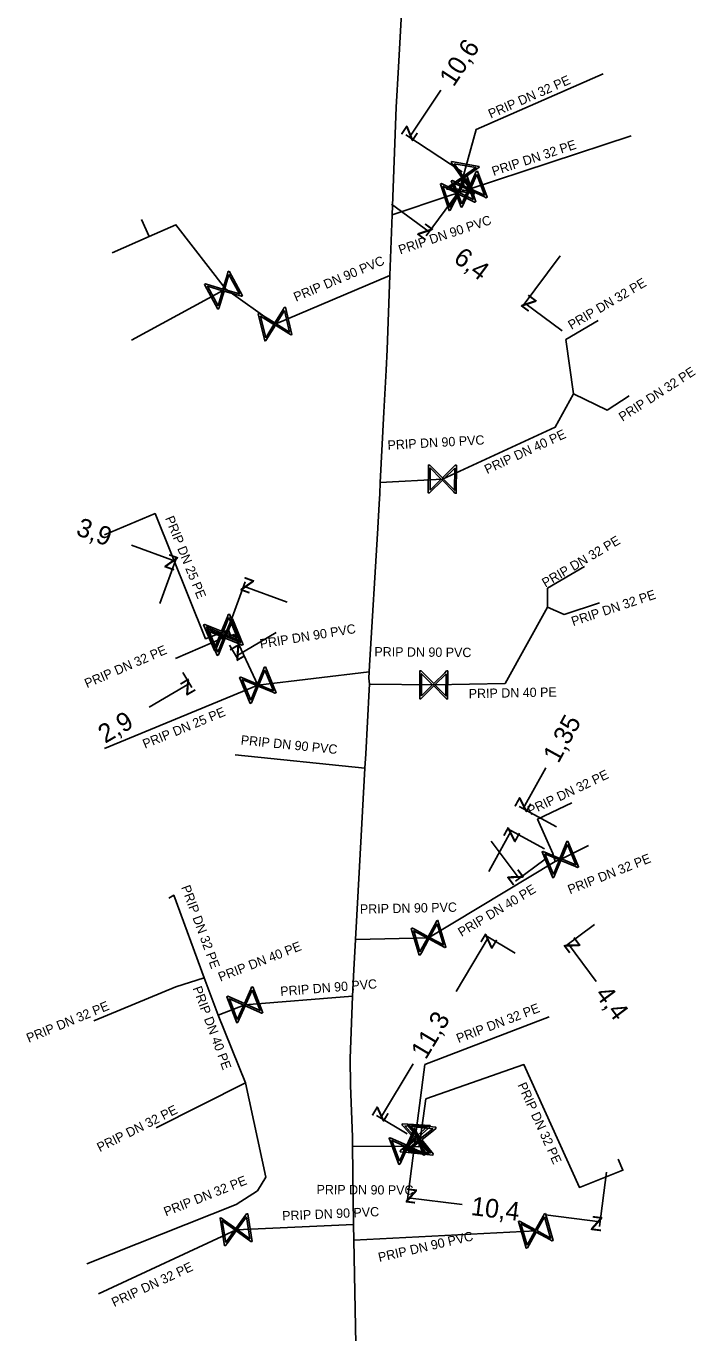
# Model space of a CAD drawing. Extents: x -643544 to -637295, y -1119190 to -1111715.
# Drawn here: x -641522.7 to -641486.8, y -1113197.7 to -1113127.5 of the extents above; entities that cross this region are included whole.
import ezdxf

# ---------------------------------------------------------------- set-up
doc = ezdxf.new("R2010")
doc.units = 0
for name, color, linetype in [('VP Kótování', 7, 'Continuous'), ('VP Popis přípojky', 7, 'Continuous'), ('VP Přípojka', 7, 'Continuous'), ('VP Řad', 7, 'Continuous'), ('VP Šoupě', 7, 'Continuous')]:
    doc.layers.add(name, color=color, linetype=linetype)

msp = doc.modelspace()

# ---------------------------------------------------------------- linework, layer by layer
at = {"layer": 'VP Kótování'}
for points in [[(-641500.49, -1113130.993), (-641502.158, -1113133.515)], [(-641499.343, -1113135.376), (-641502.366, -1113133.377)], [(-641499.225, -1113136.053), (-641501.264, -1113138.796)], [(-641503.121, -1113137.104), (-641501.114, -1113138.595)], [(-641494.088, -1113139.871), (-641496.127, -1113142.614)], [(-641493.972, -1113143.905), (-641495.978, -1113142.413)], [(-641517.083, -1113155.413), (-641514.735, -1113156.271)], [(-641515.561, -1113158.531), (-641514.649, -1113156.036)], [(-641511.898, -1113159.871), (-641510.986, -1113157.375)], [(-641508.724, -1113158.469), (-641511.072, -1113157.61)], [(-641509.315, -1113160.094), (-641511.47, -1113161.361)], [(-641511.817, -1113160.771), (-641511.343, -1113161.577)], [(-641514.317, -1113162.241), (-641513.843, -1113163.046)], [(-641516.125, -1113164.098), (-641513.97, -1113162.831)], [(-641494.856, -1113167.355), (-641496.057, -1113169.547)], [(-641494.272, -1113170.526), (-641496.277, -1113169.427)], [(-641497.907, -1113172.924), (-641496.706, -1113170.731)], [(-641494.92, -1113171.71), (-641496.925, -1113170.611)], [(-641497.773, -1113171.289), (-641496.276, -1113173.292)], [(-641494.882, -1113172.249), (-641496.477, -1113173.441)], [(-641492.247, -1113175.773), (-641493.842, -1113176.966)], [(-641499.665, -1113179.364), (-641497.925, -1113176.447)], [(-641496.499, -1113177.298), (-641498.14, -1113176.319)], [(-641492.145, -1113178.818), (-641493.642, -1113176.816)], [(-641501.974, -1113183.235), (-641503.714, -1113186.152)], [(-641502.288, -1113187.002), (-641503.929, -1113186.024)], [(-641501.921, -1113187.755), (-641502.288, -1113190.675)], [(-641491.602, -1113189.05), (-641491.969, -1113191.97)], [(-641499.333, -1113190.794), (-641502.257, -1113190.427)], [(-641494.861, -1113191.355), (-641491.938, -1113191.722)]]:
    msp.add_lwpolyline(points, dxfattribs=at)
at = {"layer": 'VP Přípojka'}
for points in [[(-641499.56, -1113136.5), (-641499.365, -1113135.932), (-641499.296, -1113135.683), (-641498.578, -1113133.094), (-641491.773, -1113130.108)], [(-641500.112, -1113136.673), (-641499.56, -1113136.5), (-641498.958, -1113136.295), (-641490.28, -1113133.428)], [(-641503.089, -1113137.668), (-641500.112, -1113136.673)], [(-641509.374, -1113143.541), (-641512.03, -1113141.656), (-641514.696, -1113138.205), (-641516.137, -1113138.844), (-641518.117, -1113139.723)], [(-641516.137, -1113138.844), (-641516.546, -1113137.924)], [(-641503.209, -1113140.933), (-641509.374, -1113143.541)], [(-641512.03, -1113141.656), (-641512.143, -1113141.717), (-641517.079, -1113144.404)], [(-641493.369, -1113147.279), (-641493.769, -1113144.371), (-641492.042, -1113143.355)], [(-641500.4, -1113151.86), (-641494.342, -1113149.065), (-641493.369, -1113147.279)], [(-641493.369, -1113147.279), (-641491.552, -1113148.156), (-641490.37, -1113147.388)], [(-641503.736, -1113152.044), (-641500.4, -1113151.86)], [(-641511.757, -1113160.255), (-641511.877, -1113159.955), (-641512.227, -1113160.086), (-641513.103, -1113160.425), (-641515.813, -1113153.706), (-641518.524, -1113154.842)], [(-641494.761, -1113158.733), (-641494.761, -1113157.716), (-641492.776, -1113156.547)], [(-641494.761, -1113158.733), (-641493.869, -1113159.126), (-641491.978, -1113158.495)], [(-641500.86, -1113162.9), (-641497.032, -1113162.824), (-641494.761, -1113158.733)], [(-641511.938, -1113160.319), (-641512.07, -1113160.34), (-641514.713, -1113161.485)], [(-641510.3, -1113162.92), (-641511.577, -1113160.192), (-641511.938, -1113160.319)], [(-641504.334, -1113162.208), (-641510.3, -1113162.92)], [(-641510.3, -1113162.92), (-641518.53, -1113166.311)], [(-641504.304, -1113162.872), (-641500.86, -1113162.9)], [(-641504.553, -1113167.366), (-641511.518, -1113166.666)], [(-641494.347, -1113172.382), (-641494.482, -1113171.95), (-641495.296, -1113170.112), (-641493.461, -1113169.24)], [(-641494.347, -1113172.382), (-641494.069, -1113172.272), (-641492.552, -1113171.522)], [(-641501.14, -1113176.48), (-641494.347, -1113172.382)], [(-641513.173, -1113178.631), (-641514.808, -1113174.194), (-641515.08, -1113174.347)], [(-641505.062, -1113176.562), (-641501.14, -1113176.48)], [(-641513.173, -1113178.631), (-641514.691, -1113179.118), (-641519.104, -1113180.941)], [(-641512.435, -1113180.632), (-641513.173, -1113178.631)], [(-641505.224, -1113179.611), (-641511.001, -1113180.07)], [(-641511.001, -1113180.07), (-641512.435, -1113180.632)], [(-641512.435, -1113180.632), (-641510.952, -1113184.268)], [(-641501.91, -1113187.677), (-641501.34, -1113183.28), (-641494.677, -1113180.718)], [(-641490.976, -1113188.351), (-641490.711, -1113188.955), (-641493.05, -1113189.875), (-641496.027, -1113183.283), (-641501.285, -1113185.122), (-641501.59, -1113187.33), (-641501.667, -1113187.698), (-641501.91, -1113187.677)], [(-641510.952, -1113184.268), (-641509.863, -1113189.332), (-641510.32, -1113190.065), (-641511.458, -1113190.785), (-641519.469, -1113193.981)], [(-641510.952, -1113184.268), (-641515.75, -1113186.677)], [(-641501.91, -1113187.677), (-641502.29, -1113187.674), (-641505.22, -1113187.656)], [(-641511.466, -1113192.145), (-641518.855, -1113195.588)], [(-641505.165, -1113191.864), (-641511.466, -1113192.145)], [(-641505.15, -1113192.714), (-641495.389, -1113192.212)]]:
    msp.add_lwpolyline(points, dxfattribs=at)
at = {"layer": 'VP Řad'}
msp.add_lwpolyline([(-641502.542, -1113125.846), (-641502.757, -1113129.749), (-641502.875, -1113131.89), (-641503.089, -1113137.668), (-641503.209, -1113140.933), (-641503.356, -1113144.905), (-641503.414, -1113146.01), (-641503.532, -1113148.264), (-641503.736, -1113152.044), (-641503.763, -1113152.658), (-641503.791, -1113153.195), (-641503.859, -1113154.5), (-641504.316, -1113161.865), (-641504.334, -1113162.208), (-641504.352, -1113162.551), (-641504.304, -1113162.872), (-641504.32, -1113163.162), (-641504.509, -1113166.596), (-641504.553, -1113167.366), (-641504.841, -1113172.647), (-641505.062, -1113176.562), (-641505.146, -1113178.194), (-641505.224, -1113179.611), (-641505.351, -1113182.96), (-641505.324, -1113184.414), (-641505.227, -1113187.152), (-641505.22, -1113187.656), (-641505.165, -1113191.864), (-641505.15, -1113192.714), (-641505.049, -1113198.275)], dxfattribs=at)
at = {"layer": 'VP Šoupě'}
for points in [[(-641499.905, -1113134.814), (-641498.428, -1113135.073), (-641498.439, -1113135.138), (-641498.547, -1113135.208), (-641499.233, -1113135.692), (-641498.675, -1113136.486), (-641498.686, -1113136.551), (-641500.164, -1113136.292), (-641500.152, -1113136.227), (-641499.356, -1113135.67), (-641499.84, -1113134.984), (-641499.917, -1113134.879), (-641499.905, -1113134.814)], [(-641498.52, -1113135.329), (-641497.992, -1113136.733), (-641498.054, -1113136.756), (-641498.169, -1113136.7), (-641498.934, -1113136.354), (-641499.334, -1113137.238), (-641499.396, -1113137.261), (-641499.924, -1113135.858), (-641499.862, -1113135.834), (-641498.978, -1113136.237), (-641498.632, -1113135.472), (-641498.582, -1113135.353), (-641498.52, -1113135.329)], [(-641499.766, -1113134.934), (-641499.284, -1113135.62), (-641498.6, -1113135.138), (-641499.766, -1113134.934)], [(-641499.084, -1113135.552), (-641498.612, -1113136.976), (-641498.675, -1113136.997), (-641498.788, -1113136.936), (-641499.539, -1113136.559), (-641499.974, -1113137.427), (-641500.036, -1113137.448), (-641500.508, -1113136.024), (-641500.445, -1113136.003), (-641499.578, -1113136.441), (-641499.202, -1113135.69), (-641499.146, -1113135.573), (-641499.084, -1113135.552)], [(-641499.995, -1113137.274), (-641499.617, -1113136.52), (-641500.369, -1113136.143), (-641499.995, -1113137.274)], [(-641498.82, -1113136.432), (-641499.306, -1113135.743), (-641499.993, -1113136.227), (-641498.82, -1113136.432)], [(-641499.362, -1113137.086), (-641499.015, -1113136.317), (-641499.781, -1113135.971), (-641499.362, -1113137.086)], [(-641499.123, -1113135.731), (-641499.499, -1113136.481), (-641498.751, -1113136.856), (-641499.123, -1113135.731)], [(-641498.552, -1113135.51), (-641498.898, -1113136.274), (-641498.135, -1113136.618), (-641498.552, -1113135.51)], [(-641511.843, -1113140.7), (-641511.125, -1113142.018), (-641511.183, -1113142.049), (-641511.305, -1113142.009), (-641512.111, -1113141.772), (-641512.385, -1113142.703), (-641512.443, -1113142.735), (-641513.16, -1113141.417), (-641513.102, -1113141.386), (-641512.171, -1113141.663), (-641511.934, -1113140.857), (-641511.9, -1113140.732), (-641511.843, -1113140.7)], [(-641511.85, -1113140.883), (-641512.086, -1113141.688), (-641511.283, -1113141.923), (-641511.85, -1113140.883)], [(-641512.433, -1113142.556), (-641512.196, -1113141.747), (-641513.003, -1113141.51), (-641512.433, -1113142.556)], [(-641508.818, -1113142.638), (-641508.471, -1113144.097), (-641508.535, -1113144.112), (-641508.642, -1113144.042), (-641509.358, -1113143.602), (-641509.866, -1113144.429), (-641509.93, -1113144.445), (-641510.278, -1113142.985), (-641510.214, -1113142.97), (-641509.387, -1113143.481), (-641508.948, -1113142.765), (-641508.883, -1113142.653), (-641508.818, -1113142.638)], [(-641509.874, -1113144.275), (-641509.433, -1113143.556), (-641510.15, -1113143.116), (-641509.874, -1113144.275)], [(-641508.873, -1113142.813), (-641509.312, -1113143.527), (-641508.599, -1113143.965), (-641508.873, -1113142.813)], [(-641499.644, -1113151.116), (-641499.656, -1113152.616), (-641499.722, -1113152.615), (-641499.809, -1113152.521), (-641500.399, -1113151.923), (-641501.09, -1113152.605), (-641501.156, -1113152.604), (-641501.144, -1113151.104), (-641501.078, -1113151.105), (-641500.398, -1113151.798), (-641499.8, -1113151.209), (-641499.71, -1113151.115), (-641499.644, -1113151.116)], [(-641501.061, -1113152.452), (-641500.461, -1113151.86), (-641501.051, -1113151.262), (-641501.061, -1113152.452)], [(-641499.739, -1113151.273), (-641500.336, -1113151.861), (-641499.748, -1113152.457), (-641499.739, -1113151.273)], [(-641511.821, -1113159.106), (-641511.246, -1113160.491), (-641511.307, -1113160.516), (-641511.424, -1113160.463), (-641512.201, -1113160.143), (-641512.571, -1113161.041), (-641512.632, -1113161.066), (-641513.207, -1113159.68), (-641513.146, -1113159.655), (-641512.249, -1113160.028), (-641511.929, -1113159.252), (-641511.882, -1113159.131), (-641511.821, -1113159.106)], [(-641511.847, -1113159.287), (-641512.167, -1113160.062), (-641511.394, -1113160.381), (-641511.847, -1113159.287)], [(-641512.604, -1113160.889), (-641512.282, -1113160.11), (-641513.06, -1113159.789), (-641512.604, -1113160.889)], [(-641511.665, -1113159.36), (-641511.09, -1113160.746), (-641511.151, -1113160.771), (-641511.268, -1113160.718), (-641512.045, -1113160.398), (-641512.415, -1113161.295), (-641512.476, -1113161.32), (-641513.05, -1113159.935), (-641512.989, -1113159.909), (-641512.092, -1113160.283), (-641511.772, -1113159.506), (-641511.726, -1113159.385), (-641511.665, -1113159.36)], [(-641511.691, -1113159.541), (-641512.011, -1113160.316), (-641511.237, -1113160.635), (-641511.691, -1113159.541)], [(-641512.447, -1113161.144), (-641512.126, -1113160.364), (-641512.904, -1113160.044), (-641512.447, -1113161.144)], [(-641509.894, -1113161.94), (-641509.319, -1113163.325), (-641509.38, -1113163.35), (-641509.497, -1113163.298), (-641510.274, -1113162.977), (-641510.644, -1113163.875), (-641510.705, -1113163.9), (-641511.279, -1113162.514), (-641511.218, -1113162.489), (-641510.321, -1113162.862), (-641510.001, -1113162.086), (-641509.955, -1113161.965), (-641509.894, -1113161.94)], [(-641510.676, -1113163.723), (-641510.355, -1113162.944), (-641511.133, -1113162.623), (-641510.676, -1113163.723)], [(-641509.92, -1113162.121), (-641510.24, -1113162.896), (-641509.466, -1113163.215), (-641509.92, -1113162.121)], [(-641500.104, -1113162.156), (-641500.116, -1113163.656), (-641500.182, -1113163.655), (-641500.269, -1113163.561), (-641500.859, -1113162.963), (-641501.55, -1113163.645), (-641501.616, -1113163.644), (-641501.604, -1113162.144), (-641501.538, -1113162.145), (-641500.858, -1113162.838), (-641500.26, -1113162.249), (-641500.17, -1113162.155), (-641500.104, -1113162.156)], [(-641501.521, -1113163.492), (-641500.921, -1113162.9), (-641501.511, -1113162.302), (-641501.521, -1113163.492)], [(-641500.199, -1113162.313), (-641500.796, -1113162.901), (-641500.208, -1113163.497), (-641500.199, -1113162.313)], [(-641493.663, -1113171.292), (-641493.088, -1113172.678), (-641493.149, -1113172.703), (-641493.266, -1113172.65), (-641494.043, -1113172.33), (-641494.413, -1113173.227), (-641494.474, -1113173.252), (-641495.049, -1113171.867), (-641494.988, -1113171.841), (-641494.091, -1113172.215), (-641493.771, -1113171.438), (-641493.724, -1113171.317), (-641493.663, -1113171.292)], [(-641493.689, -1113171.473), (-641494.009, -1113172.248), (-641493.236, -1113172.567), (-641493.689, -1113171.473)], [(-641494.446, -1113173.076), (-641494.124, -1113172.296), (-641494.902, -1113171.976), (-641494.446, -1113173.076)], [(-641501.645, -1113177.412), (-641502.072, -1113175.975), (-641502.009, -1113175.956), (-641501.898, -1113176.021), (-641501.159, -1113176.42), (-641500.698, -1113175.566), (-641500.635, -1113175.548), (-641500.208, -1113176.985), (-641500.271, -1113177.004), (-641501.124, -1113176.539), (-641501.523, -1113177.278), (-641501.582, -1113177.394), (-641501.645, -1113177.412)], [(-641501.6, -1113177.235), (-641501.201, -1113176.497), (-641501.938, -1113176.1), (-641501.6, -1113177.235)], [(-641500.681, -1113175.72), (-641501.082, -1113176.462), (-641500.342, -1113176.862), (-641500.681, -1113175.72)], [(-641510.57, -1113179.101), (-641510.032, -1113180.502), (-641510.094, -1113180.525), (-641510.209, -1113180.469), (-641510.977, -1113180.128), (-641511.371, -1113181.015), (-641511.433, -1113181.039), (-641511.97, -1113179.639), (-641511.909, -1113179.615), (-641511.022, -1113180.012), (-641510.681, -1113179.244), (-641510.631, -1113179.125), (-641510.57, -1113179.101)], [(-641510.601, -1113179.282), (-641510.941, -1113180.048), (-641510.176, -1113180.387), (-641510.601, -1113179.282)], [(-641511.4, -1113180.863), (-641511.058, -1113180.093), (-641511.826, -1113179.751), (-641511.4, -1113180.863)], [(-641502.559, -1113186.461), (-641501.062, -1113186.559), (-641501.066, -1113186.625), (-641501.165, -1113186.706), (-641501.796, -1113187.261), (-641501.155, -1113187.99), (-641501.159, -1113188.056), (-641502.656, -1113187.958), (-641502.652, -1113187.892), (-641501.92, -1113187.253), (-641502.475, -1113186.622), (-641502.563, -1113186.527), (-641502.559, -1113186.461)], [(-641502.407, -1113186.565), (-641501.854, -1113187.195), (-641501.226, -1113186.642), (-641502.407, -1113186.565)], [(-641502.241, -1113186.495), (-641500.749, -1113186.65), (-641500.755, -1113186.716), (-641500.858, -1113186.794), (-641501.509, -1113187.324), (-641500.897, -1113188.077), (-641500.904, -1113188.142), (-641502.396, -1113187.987), (-641502.389, -1113187.922), (-641501.633, -1113187.311), (-641502.163, -1113186.66), (-641502.247, -1113186.561), (-641502.241, -1113186.495)], [(-641502.094, -1113186.605), (-641501.565, -1113187.256), (-641500.916, -1113186.727), (-641502.094, -1113186.605)], [(-641501.852, -1113186.709), (-641501.325, -1113188.113), (-641501.386, -1113188.136), (-641501.501, -1113188.079), (-641502.267, -1113187.733), (-641502.667, -1113188.617), (-641502.729, -1113188.64), (-641503.256, -1113187.236), (-641503.194, -1113187.212), (-641502.31, -1113187.616), (-641501.964, -1113186.851), (-641501.913, -1113186.732), (-641501.852, -1113186.709)], [(-641502.695, -1113188.464), (-641502.347, -1113187.696), (-641503.113, -1113187.349), (-641502.695, -1113188.464)], [(-641501.305, -1113187.952), (-641501.862, -1113187.319), (-641502.494, -1113187.875), (-641501.305, -1113187.952)], [(-641501.884, -1113186.889), (-641502.23, -1113187.653), (-641501.468, -1113187.998), (-641501.884, -1113186.889)], [(-641501.045, -1113188.033), (-641501.578, -1113187.379), (-641502.23, -1113187.91), (-641501.045, -1113188.033)], [(-641512.091, -1113193.002), (-641512.323, -1113191.52), (-641512.258, -1113191.51), (-641512.156, -1113191.589), (-641511.477, -1113192.083), (-641510.906, -1113191.299), (-641510.841, -1113191.288), (-641510.609, -1113192.771), (-641510.674, -1113192.781), (-641511.458, -1113192.206), (-641511.952, -1113192.885), (-641512.026, -1113192.992), (-641512.091, -1113193.002)], [(-641510.91, -1113191.453), (-641511.406, -1113192.135), (-641510.726, -1113192.63), (-641510.91, -1113191.453)], [(-641494.875, -1113191.284), (-641494.461, -1113192.726), (-641494.524, -1113192.744), (-641494.634, -1113192.678), (-641495.37, -1113192.272), (-641495.839, -1113193.122), (-641495.902, -1113193.14), (-641496.317, -1113191.699), (-641496.253, -1113191.68), (-641495.404, -1113192.153), (-641494.998, -1113191.417), (-641494.938, -1113191.303), (-641494.875, -1113191.284)], [(-641494.922, -1113191.462), (-641495.327, -1113192.195), (-641494.595, -1113192.6), (-641494.922, -1113191.462)], [(-641512.023, -1113192.832), (-641511.529, -1113192.154), (-641512.206, -1113191.662), (-641512.023, -1113192.832)], [(-641495.854, -1113192.968), (-641495.447, -1113192.23), (-641496.183, -1113191.823), (-641495.854, -1113192.968)]]:
    msp.add_lwpolyline(points, dxfattribs=at)

# ---------------------------------------------------------------- texts
at = {"layer": 'VP Kótování'}
for s, rotation, p in [('10,6', 56.52691, (-641499.797, -1113130.852)), ('z', 236.52691, (-641502.299, -1113132.822)), ('z', 323.3752, (-641501.814, -1113138.698)), ('6,4', 323.3752, (-641499.862, -1113140.149)), ('z', 143.3752, (-641495.278, -1113142.31)), ('3,9', 339.91806, (-641520.107, -1113154.84)), ('z', 339.91806, (-641515.376, -1113156.569)), ('z', 159.91806, (-641510.431, -1113157.312)), ('z', 210.45461, (-641511.292, -1113160.677)), ('z', 30.45461, (-641514.147, -1113163.515)), ('2,9', 30.45461, (-641518.489, -1113166.068)), ('1,35', 61.28454, (-641494.177, -1113167.157)), ('z', 241.28454, (-641496.256, -1113168.869)), ('z', 61.28454, (-641496.508, -1113171.41)), ('z', 306.7824, (-641496.976, -1113173.191)), ('z', 59.1828, (-641497.752, -1113177.133)), ('z', 126.7824, (-641492.942, -1113176.917)), ('4,4', 306.7824, (-641492.246, -1113179.518)), ('11,3', 59.1828, (-641501.289, -1113183.062)), ('z', 239.1828, (-641503.888, -1113185.466)), ('z', 172.84429, (-641501.698, -1113189.993)), ('10,4', 352.84429, (-641498.9, -1113191.352)), ('z', 352.84429, (-641492.496, -1113192.156))]:
    msp.add_text(s, height=1, rotation=rotation, dxfattribs=at).set_placement(p)
at = {"layer": 'VP Popis přípojky'}
for s, rotation, p in [('PRIP DN 32 PE', 23.69163, (-641497.803, -1113132.517)), ('PRIP DN 32 PE', 18.31631, (-641497.65, -1113135.595)), ('PRIP DN 90 PVC', 18.48113, (-641502.658, -1113139.809)), ('PRIP DN 90 PVC', 22.92998, (-641508.249, -1113142.346)), ('PRIP DN 32 PE', 30.47959, (-641493.473, -1113143.855)), ('PRIP DN 32 PE', 33.01844, (-641490.734, -1113148.788)), ('PRIP DN 40 PE', 24.76561, (-641498.001, -1113151.598)), ('PRIP DN 90 PVC', 3.16061, (-641503.327, -1113150.286)), ('PRIP DN 25 PE', 291.97047, (-641515.285, -1113153.957)), ('PRIP DN 32 PE', 30.47959, (-641494.873, -1113157.69)), ('PRIP DN 32 PE', 18.44861, (-641493.382, -1113159.753)), ('PRIP DN 90 PVC', 9.2135, (-641510.151, -1113160.953)), ('PRIP DN 32 PE', 23.42447, (-641519.463, -1113163.086)), ('PRIP DN 90 PVC', 359.54244, (-641504.047, -1113161.372)), ('PRIP DN 40 PE', 1.14175, (-641498.981, -1113163.624)), ('PRIP DN 25 PE', 22.39317, (-641516.352, -1113166.335)), ('PRIP DN 90 PVC', 354.26782, (-641511.231, -1113166.1)), ('PRIP DN 32 PE', 25.41355, (-641495.689, -1113169.911)), ('PRIP DN 32 PE', 21.63196, (-641493.554, -1113174.148)), ('PRIP DN 32 PE', 290.23304, (-641514.417, -1113173.761)), ('PRIP DN 40 PE', 31.09734, (-641499.37, -1113176.442)), ('PRIP DN 90 PVC', 1.19579, (-641504.818, -1113175.188)), ('PRIP DN 40 PE', 21.37957, (-641512.307, -1113178.842)), ('PRIP DN 90 PVC', 4.54278, (-641509.075, -1113179.603)), ('PRIP DN 40 PE', 290.23304, (-641513.801, -1113179.183)), ('PRIP DN 32 PE', 22.44541, (-641522.587, -1113182.12)), ('PRIP DN 32 PE', 21.03059, (-641499.533, -1113182.135)), ('PRIP DN 32 PE', 294.30219, (-641496.379, -1113184.375)), ('PRIP DN 32 PE', 26.65973, (-641518.775, -1113187.989)), ('PRIP DN 32 PE', 21.74568, (-641515.226, -1113191.439)), ('PRIP DN 90 PVC', 359.63477, (-641507.151, -1113190.236)), ('PRIP DN 90 PVC', 2.55698, (-641508.981, -1113191.652)), ('PRIP DN 90 PVC', 13.03598, (-641503.778, -1113193.885)), ('PRIP DN 32 PE', 24.98377, (-641518.003, -1113196.304))]:
    msp.add_text(s, height=0.5, rotation=rotation, dxfattribs=at).set_placement(p)

doc.saveas('drawing.dxf')
